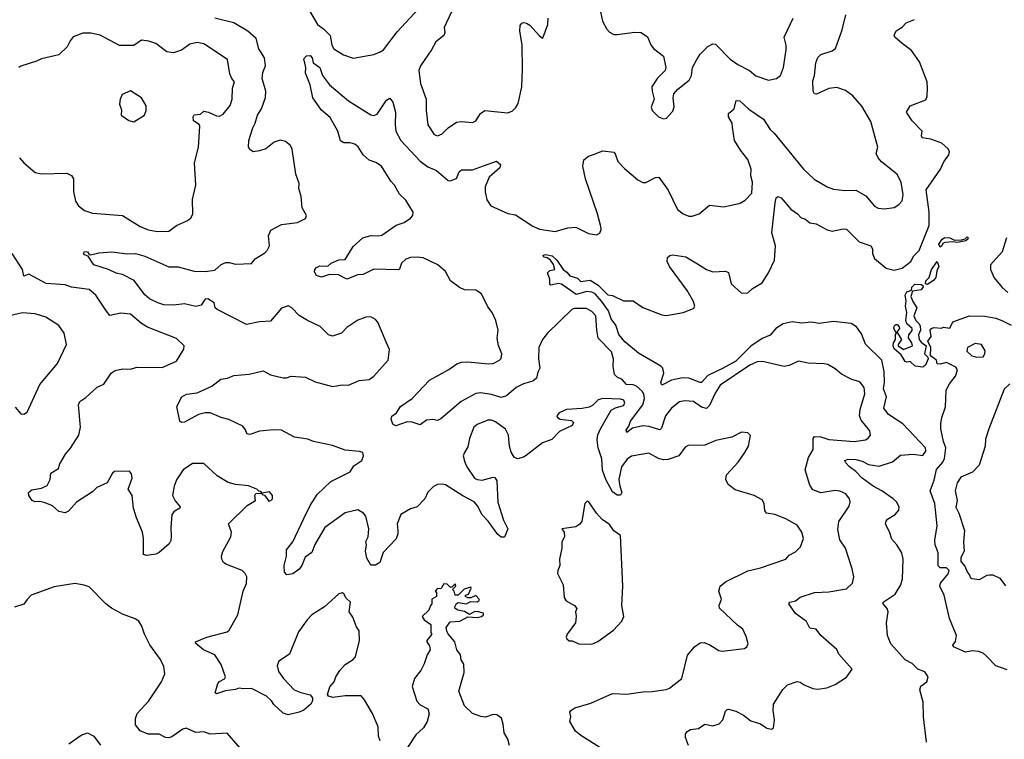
# Model space of a CAD drawing. Extents: x 1839239 to 1929705, y 762242 to 910352.
# Tile 390 of 429: x 1904968 to 1911158, y 881304 to 885825. Entities that reach past the tile are written whole.
import ezdxf

# ---------------------------------------------------------------- set-up
doc = ezdxf.new("R2010")
doc.units = 0

msp = doc.modelspace()

# ---------------------------------------------------------------- linework, layer by layer
at = {"layer": '0CON10XD'}
for points in [[(1906774.6, 885905), (1906840, 885795), (1906877.4, 885767.4), (1906919.4, 885725), (1906930, 885665), (1906942.4, 885642.4), (1907003.8, 885605), (1907065, 885584.2), (1907195, 885606.9), (1907235, 885623.1), (1907255.6, 885635), (1907342.1, 885747.9), (1907528.2, 885951.8)], [(1907683.6, 885875), (1907637.5, 885775), (1907640, 885745), (1907634.3, 885725), (1907584.4, 885685), (1907558.1, 885635), (1907488.1, 885535), (1907476.9, 885505), (1907488.1, 885425), (1907523.3, 885325), (1907523.1, 885255), (1907533.4, 885163.4), (1907573, 885103), (1907595, 885096.2), (1907625, 885108.8), (1907661.2, 885145), (1907715, 885181.4), (1907745, 885185.8), (1907815, 885178.8), (1907835, 885188.8), (1907866, 885235), (1907892.5, 885255), (1908035, 885240), (1908065, 885250), (1908087.3, 885272.7), (1908101.7, 885298.3), (1908124.1, 885404.1), (1908129.5, 885515), (1908127.3, 885665), (1908112.9, 885755), (1908115, 885787.5), (1908125, 885803.3), (1908135, 885807.5), (1908155, 885803.8), (1908175, 885790), (1908235, 885723.3), (1908255, 885710), (1908260, 885715), (1908288, 885795), (1908290, 885835)], [(1908575, 884977.9), (1908635, 885000.6), (1908702.4, 884992.4), (1908712.2, 884982.2), (1908729.4, 884935), (1908770.2, 884890.2), (1908855, 884819.4), (1908885, 884802.9), (1908905, 884802.9), (1908965, 884834.2), (1908986.6, 884836.6), (1909044.4, 884754.4), (1909102.6, 884632.6), (1909140, 884605), (1909175, 884590.8), (1909195, 884590), (1909240, 884605), (1909305, 884658.8), (1909395, 884648.6), (1909498.3, 884671.7), (1909529.5, 884690.5), (1909570, 884735), (1909574.6, 884805), (1909563.9, 884845), (1909566.2, 884885), (1909545.8, 884945.8), (1909498.6, 885005), (1909462.5, 885065), (1909450.2, 885149.8), (1909446.5, 885175), (1909424.4, 885215), (1909424, 885235), (1909460, 885265), (1909472.9, 885317.1), (1909495, 885314.2), (1909552.4, 885262.4), (1909645, 885200.8), (1909685, 885136), (1909711.8, 885111.8), (1909895, 884885.7), (1909963.5, 884823.5), (1910045, 884775.8), (1910085, 884760), (1910155, 884751.5), (1910225, 884753.3), (1910287.9, 884717.9), (1910342.4, 884652.4), (1910365, 884640.8), (1910405, 884637.1), (1910465, 884645.8), (1910495, 884664), (1910515, 884686.7), (1910522.9, 884725), (1910509.4, 884805), (1910485, 884853.3), (1910467, 884867), (1910385, 884931.2), (1910365, 884956.7), (1910351.4, 884985), (1910362, 885025), (1910319.6, 885185), (1910262.4, 885282.4), (1910205, 885347.1), (1910159.3, 885379.3), (1910105, 885400), (1910055, 885392), (1909976.4, 885356.4), (1909965, 885360), (1909956.2, 885375), (1909955, 885440), (1909965.6, 885475), (1909972.2, 885555), (1909985, 885586.7), (1910004.5, 885605.5), (1910075, 885629.2), (1910095.8, 885645), (1910137.9, 885762.1), (1910161.4, 885855)], [(1908619.2, 885875), (1908632, 885815), (1908660, 885765), (1908677, 885747), (1908703, 885733), (1908725, 885731.2), (1908835, 885745.8), (1908875, 885744), (1908915, 885716.7), (1908935, 885667.5), (1908953.3, 885645), (1909015.8, 885595.8), (1909030, 885525), (1909026.7, 885505), (1908976.7, 885455), (1908943, 885403), (1908943.8, 885375), (1908956.7, 885325), (1908937.5, 885275), (1908943.9, 885253.9), (1908985, 885214), (1909015, 885202), (1909033.8, 885206.2), (1909075, 885250), (1909083, 885277), (1909076.7, 885335), (1909080.5, 885359.5), (1909105, 885388.8), (1909176, 885445), (1909190.8, 885475), (1909196.9, 885525), (1909224.2, 885575), (1909245, 885608), (1909295, 885655.8), (1909325, 885672.5), (1909342.3, 885672.3), (1909435, 885577.5), (1909483, 885543), (1909556.6, 885506.6), (1909595, 885472.5), (1909675, 885446), (1909725, 885456), (1909750, 885475), (1909770.8, 885525), (1909787.5, 885635), (1909787.5, 885665), (1909774.1, 885715.9), (1909830, 885835)], [(1909481.7, 882021.7), (1909368.3, 882128.3), (1909366.2, 882145), (1909380, 882185), (1909364.3, 882235), (1909370.8, 882265), (1909405, 882292.9), (1909545, 882361.9), (1909625, 882380), (1909784.1, 882435.9), (1909805, 882460), (1909845, 882481.2), (1909876.8, 882513.2), (1909895.8, 882565), (1909885.6, 882605), (1909855, 882648.8), (1909785, 882689.2), (1909715, 882716.2), (1909662, 882725), (1909652.1, 882742.1), (1909648.6, 882785), (1909635, 882808), (1909585.5, 882835.5), (1909465, 882870), (1909421.9, 882905), (1909406.9, 882935), (1909411.4, 882965), (1909484, 883045), (1909526.2, 883105), (1909550, 883145), (1909561.7, 883211.7), (1909545, 883230), (1909505, 883232.5), (1909445, 883202.5), (1909345, 883180), (1909275, 883151.2), (1909170.8, 883149.2), (1909151.7, 883138.3), (1909111.2, 883085), (1909045, 883060.6), (1909015, 883059.4), (1908985, 883067.1), (1908922.3, 883102.3), (1908815, 883081.9), (1908786.2, 883063.8), (1908751.5, 883015), (1908734.7, 882935), (1908740, 882895), (1908754.4, 882855), (1908745, 882837.5), (1908725, 882837.3), (1908695, 882858.5), (1908652.1, 882935), (1908631.9, 882995), (1908627.6, 883065), (1908605.3, 883135), (1908597.9, 883185), (1908603.2, 883216.8), (1908618.9, 883255), (1908687.5, 883372.5), (1908714.3, 883385.7), (1908765, 883401.4), (1908771.9, 883415), (1908765.2, 883435.2), (1908745, 883441.5), (1908634.3, 883445.7), (1908605, 883436), (1908568.8, 883401.2), (1908548.9, 883391.1), (1908505, 883381.9), (1908405, 883375.4), (1908358.8, 883355), (1908345.7, 883335), (1908350, 883325), (1908365, 883315.7), (1908437, 883307), (1908448.8, 883295), (1908441.2, 883275), (1908362.3, 883237.7), (1908313.4, 883186.6), (1908253.9, 883166.1), (1908153.2, 883086.8), (1908135, 883075.8), (1908096.7, 883066.7), (1908076.1, 883076.1), (1908057.9, 883107.9), (1908047.1, 883145), (1908040.4, 883215), (1908022.6, 883252.6), (1907959.1, 883299.1), (1907935, 883308.1), (1907912.2, 883307.8), (1907845, 883281.9), (1907824.2, 883265), (1907795, 883193.3), (1907785, 883141.2), (1907765, 883106.2), (1907756.7, 883085), (1907766.4, 883045), (1907780, 883015), (1907827.8, 882945), (1907845, 882935.5), (1907875, 882930.9), (1907945, 882950), (1907955, 882947.5), (1907967.7, 882927.7), (1907975, 882792.5), (1908009.5, 882679.5), (1908036, 882625), (1908016.4, 882573.6), (1907995, 882574), (1907975, 882591.2), (1907913.9, 882673.9), (1907872.5, 882715), (1907848.1, 882768.1), (1907825.6, 882795.6), (1907753.6, 882833.6), (1907645, 882903.1), (1907625, 882907.5), (1907595, 882904.4), (1907569.1, 882890.9), (1907534.6, 882855.4), (1907515.8, 882815), (1907466.7, 882765), (1907425, 882750.8), (1907365, 882716.2), (1907341.9, 882658.1), (1907345.6, 882615), (1907345.6, 882595), (1907335, 882563.8), (1907252.4, 882477.6), (1907232, 882415), (1907205, 882396.7), (1907175, 882396.7), (1907150.7, 882440.7), (1907142.5, 882485), (1907148.5, 882525), (1907144.6, 882545.4), (1907157.9, 882575), (1907163.8, 882625), (1907144.5, 882705), (1907128.9, 882725), (1907095, 882746.2), (1907015, 882726.7), (1906885.6, 882635), (1906823.1, 882526.9), (1906805, 882476.7), (1906762.1, 882447.9), (1906742, 882395), (1906725, 882372), (1906685, 882343.8), (1906647, 882337), (1906633.9, 882353.9), (1906631.4, 882395), (1906646.1, 882453.9), (1906646.2, 882495), (1906685.7, 882544.3), (1906755, 882690.8), (1906795, 882772.9), (1906837.6, 882842.4), (1906925, 882922.7), (1907045, 882984.2), (1907069.1, 883020.9), (1907119.2, 883055), (1907130, 883085), (1907126.2, 883105), (1907105, 883112), (1907015, 883119.4), (1906935, 883149.2), (1906815.4, 883175.4), (1906779.9, 883189.9), (1906695, 883202.9), (1906615, 883245.5), (1906565, 883248.5), (1906475, 883238.6), (1906415, 883218), (1906405, 883220), (1906396.7, 883225), (1906388.3, 883248.3), (1906370.3, 883270.3), (1906283, 883313), (1906235, 883325.7), (1906165, 883355.6), (1906135, 883355.5), (1906093.3, 883345), (1906005, 883296.2), (1905985, 883293.3), (1905975, 883302.5), (1905956.1, 883393.9), (1905986.7, 883455), (1906017.3, 883472.7), (1906085, 883480.8), (1906176.9, 883523.1), (1906232.8, 883567.2), (1906275, 883573.3), (1906315, 883588.8), (1906411.3, 883598.7), (1906498.3, 883618.3), (1906545, 883594.3), (1906625.5, 883575.5), (1906645, 883574.5), (1906675.6, 883585.6), (1906765, 883578), (1906825, 883549.2), (1906935, 883520), (1906995, 883531.2), (1907035, 883528.8), (1907101.7, 883558.3), (1907165, 883564.3), (1907195, 883584.2), (1907283.9, 883686.1), (1907293, 883753), (1907274.4, 883794.4), (1907219.2, 883925), (1907205, 883940.8), (1907175, 883957.5), (1907145, 883956.9), (1907095, 883937.5), (1907025, 883891.1), (1906992, 883855), (1906935, 883835.5), (1906908.6, 883845), (1906857.6, 883897.6), (1906776.7, 883935), (1906725, 883966.2), (1906679.4, 884015), (1906655, 884027.5), (1906615, 884012.5), (1906545, 883931.5), (1906475, 883926.2), (1906395, 883908.8), (1906208.8, 884005), (1906196.7, 884015), (1906190, 884045), (1906151.7, 884071.7), (1906135, 884070), (1906109.7, 884030.3), (1906075, 884022.1), (1906005, 884038.8), (1905935, 884030.9), (1905875, 884033.8), (1905836, 884045), (1905785, 884071.1), (1905755, 884095.7), (1905687.2, 884187.2), (1905614.5, 884224.5), (1905575, 884231.9), (1905526.4, 884256.4), (1905435, 884284.2), (1905398.3, 884338.3), (1905375, 884347.5), (1905370, 884355), (1905375, 884367.5), (1905395, 884366.7), (1905405, 884350), (1905415, 884347.5), (1905465, 884360), (1905547.3, 884367.3), (1905644.6, 884354.6), (1905696.2, 884356.2), (1905755, 884339.4), (1905905, 884272), (1905965, 884271.4), (1906065.5, 884245.5), (1906135, 884243.3), (1906195, 884251.9), (1906235, 884285.8), (1906265, 884298.6), (1906285, 884300), (1906325, 884289.5), (1906425, 884292.5), (1906448.5, 884321.5), (1906510.3, 884359.7), (1906524.3, 884375.7), (1906538.4, 884405), (1906532.7, 884467.3), (1906547.3, 884502.7), (1906615, 884538.1), (1906715, 884550.8), (1906765, 884576.7), (1906771.2, 884595), (1906743.4, 884643.4), (1906738.2, 884715), (1906723.8, 884765), (1906726.2, 884795), (1906703.3, 884855), (1906680.8, 885010.8), (1906670, 885035), (1906638.9, 885058.9), (1906605, 885068.2), (1906567.5, 885055), (1906515, 885013.3), (1906475, 885000), (1906435, 884995.8), (1906415, 885008.8), (1906407.5, 885025), (1906408.1, 885065), (1906433.1, 885145), (1906449.2, 885175), (1906464.2, 885225), (1906489.2, 885265), (1906514.3, 885335.7), (1906515.7, 885375), (1906493.3, 885455), (1906496.4, 885493.6), (1906514, 885535), (1906508, 885585), (1906472.4, 885642.4), (1906455, 885707.5), (1906402.7, 885752.7), (1906313.8, 885805), (1906195.2, 885835.2)], [(1910330, 884355), (1910342.9, 884325), (1910415, 884263.5), (1910465, 884251.1), (1910515, 884263.8), (1910569.6, 884305), (1910589.2, 884340.8), (1910622.8, 884375), (1910685, 884531.2), (1910685.5, 884615), (1910667.5, 884755), (1910757.5, 884885), (1910777.9, 884932.1), (1910808.8, 884975), (1910813.8, 884995), (1910805, 885013.3), (1910765, 885048.6), (1910696.7, 885075), (1910642.6, 885082.6), (1910638.2, 885095), (1910641.4, 885125), (1910578.7, 885188.7), (1910544, 885245), (1910565.9, 885284.1), (1910665, 885322), (1910673.9, 885343.9), (1910674.6, 885395), (1910672.8, 885435), (1910625, 885561.2), (1910575, 885632), (1910515, 885675.8), (1910470, 885715), (1910466.2, 885725), (1910477.5, 885755), (1910515, 885777.5), (1910542, 885805), (1910592.8, 885827.2)], [(1904967.5, 884957.5), (1904994.6, 884924.6), (1905065, 884864.3), (1905105, 884855.8), (1905265, 884861.2), (1905295, 884846.2), (1905307.1, 884825), (1905306.1, 884746.1), (1905320, 884685), (1905338, 884655), (1905376.3, 884626.3), (1905425, 884610), (1905615, 884594.4), (1905726.2, 884525), (1905775, 884504.6), (1905835, 884493.3), (1905905, 884497.1), (1905955, 884532), (1906019.5, 884560.5), (1906045, 884577.5), (1906056.2, 884605), (1906054.2, 884695), (1906075.7, 884785.7), (1906068.2, 884925), (1906093.3, 885025), (1906100, 885155), (1906096.4, 885166.4), (1906060.2, 885190.2), (1906057.8, 885215), (1906065, 885227.1), (1906105, 885232), (1906125, 885251.1), (1906155, 885243.8), (1906205, 885220), (1906225, 885219.6), (1906248.1, 885231.9), (1906292.2, 885285), (1906304.3, 885325), (1906306.9, 885395), (1906318.5, 885435), (1906302, 885455), (1906289.4, 885485), (1906274.4, 885574.4), (1906125, 885672.5), (1906085, 885680.8), (1906038.8, 885671.2), (1905986.3, 885633.7), (1905935, 885617.2), (1905893.8, 885623.8), (1905823.3, 885675), (1905780.3, 885690.3), (1905735, 885695.6), (1905685, 885663.5), (1905595, 885662.9), (1905475, 885726.9), (1905415, 885740), (1905365, 885741.2), (1905305, 885716.7), (1905285, 885692.5), (1905265.8, 885654.2), (1905215, 885604), (1905105, 885579.2), (1905075, 885564.2), (1904976.1, 885533.9), (1904963.3, 885525)], [(1909172.9, 881265), (1909154.1, 881314.1), (1909154.8, 881335), (1909165, 881351.8), (1909186.2, 881365), (1909235, 881371.4), (1909275, 881398.5), (1909325, 881389.1), (1909365, 881400.8), (1909388.9, 881425), (1909405, 881480), (1909415, 881491.2), (1909425, 881492), (1909470.3, 881480.3), (1909518.8, 881455), (1909565, 881418.8), (1909625, 881400), (1909665, 881373.3), (1909695, 881367.5), (1909706.7, 881375), (1909713.8, 881425), (1909704, 881485), (1909706, 881525), (1909765, 881616.2), (1909795, 881646), (1909855, 881665.8), (1909875, 881662.5), (1909900, 881645), (1909953.7, 881623.7), (1909985, 881619.4), (1910042.4, 881627.6), (1910095, 881647.5), (1910166.1, 881693.9), (1910202.5, 881745), (1910118.3, 881838.3), (1910105, 881868.8), (1910003.8, 881955), (1909975.8, 881995), (1909935, 882002.5), (1909914.6, 882044.6), (1909845, 882093.8), (1909802.5, 882155), (1909810, 882165), (1909845, 882174), (1909875, 882197.1), (1909965, 882225.6), (1910055, 882230), (1910165, 882250), (1910204, 882285), (1910212, 882325), (1910202, 882375), (1910160, 882505), (1910125, 882556.2), (1910111.2, 882621.2), (1910117.5, 882672.5), (1910182.3, 882767.7), (1910188, 882795), (1910183.8, 882815), (1910161.2, 882845), (1910125, 882862.5), (1910095, 882866.7), (1910005, 882852), (1909955, 882870), (1909935, 882900.8), (1909906.1, 882996.1), (1909927.1, 883075), (1909956.9, 883125), (1909956.9, 883193.1), (1909965, 883205.6), (1910005, 883204.6), (1910055, 883187.2), (1910215, 883173.9), (1910285, 883185.6), (1910302, 883195), (1910317.5, 883215), (1910312.1, 883242.1), (1910258.7, 883308.7), (1910247.5, 883335), (1910250.8, 883375), (1910282.1, 883475), (1910276.2, 883515), (1910250.1, 883550.1), (1910199.2, 883565), (1910135, 883597.9), (1910095, 883632.2), (1910048, 883658), (1910025, 883663.1), (1909925, 883667.8), (1909865, 883678.6), (1909805, 883651.5), (1909775, 883646.5), (1909637.4, 883677.4), (1909605, 883675.9), (1909557.5, 883655), (1909372.3, 883527.7), (1909340.8, 883479.2), (1909305, 883400.8), (1909285, 883381.9), (1909255, 883389.4), (1909205, 883426.2), (1909149.4, 883430.6), (1909116.9, 883423.1), (1909065.3, 883384.7), (1909027.9, 883335), (1909002.1, 883257.9), (1908992.5, 883247.5), (1908925, 883268.9), (1908885, 883273.7), (1908821.5, 883258.5), (1908785, 883232), (1908780.8, 883245), (1908798.3, 883271.7), (1908807.6, 883302.4), (1908884.7, 883405), (1908896.9, 883445), (1908892.9, 883475), (1908881.8, 883491.8), (1908845, 883522.3), (1908825, 883531.5), (1908783.5, 883533.5), (1908755.2, 883565.2), (1908725, 883579.2), (1908707.1, 883595), (1908698.1, 883645), (1908700.7, 883695), (1908688.8, 883738.8), (1908605.4, 883825), (1908595.8, 883875), (1908590.3, 883965), (1908565, 883992.1), (1908530.9, 884010.9), (1908455, 884010.3), (1908440, 884005), (1908286.7, 883855), (1908254.4, 883815), (1908232.2, 883765), (1908229.2, 883695), (1908238.8, 883635), (1908225, 883610.6), (1908217.5, 883572.5), (1908195, 883554.4), (1908135, 883537.3), (1908089.7, 883515), (1908028, 883462), (1907995, 883450.9), (1907935, 883470.4), (1907865, 883480.7), (1907835, 883476.8), (1907744.2, 883425), (1907615, 883317.5), (1907595, 883307.5), (1907565, 883313.8), (1907525, 883308.8), (1907485, 883280), (1907435, 883296.7), (1907405, 883297.5), (1907333.6, 883273.6), (1907313.9, 883283.9), (1907303.8, 883315), (1907307, 883333), (1907337.5, 883355), (1907361.2, 883395), (1907435, 883444.2), (1907545, 883560), (1907665, 883626.9), (1907716.6, 883663.4), (1907745, 883672.9), (1907785, 883674.4), (1907915, 883662.5), (1907945, 883665.6), (1907984, 883685), (1907995, 883696.7), (1907998.2, 883725), (1907978.1, 883778.1), (1907969.6, 883825), (1907976, 883875), (1907962, 883935), (1907938, 883985), (1907910.7, 884020.7), (1907872.1, 884102.1), (1907835, 884125.5), (1907765, 884126.9), (1907732.4, 884142.4), (1907676.7, 884185), (1907645, 884242.5), (1907596.7, 884285), (1907505, 884328), (1907466.1, 884333.9), (1907425, 884330), (1907395, 884320), (1907368.8, 884295), (1907355, 884257.5), (1907347.1, 884252.9), (1907195, 884258.1), (1907127.5, 884225), (1907095, 884222), (1907025, 884193.8), (1906971.7, 884221.7), (1906915, 884224), (1906865, 884208), (1906835, 884217.5), (1906821.2, 884241.2), (1906823.3, 884255), (1906835, 884268.8), (1906855, 884277.5), (1906905, 884276.2), (1906926.7, 884295), (1906975, 884315.5), (1907015, 884318.9), (1907041.2, 884361.2), (1907065, 884399.2), (1907125.8, 884455), (1907175, 884469.6), (1907225, 884466.8), (1907245, 884471.6), (1907335, 884533.8), (1907385, 884551.5), (1907425, 884578.2), (1907440.5, 884595), (1907442.7, 884615), (1907395, 884691.9), (1907355, 884728.1), (1907325.3, 884785), (1907301.2, 884811.2), (1907242.1, 884905), (1907207.6, 884927.6), (1907165, 884942.7), (1907127.8, 884975), (1907096.8, 885026.8), (1907075, 885043.1), (1907045, 885051.1), (1907005, 885050.8), (1906985, 885063.3), (1906967.5, 885125), (1906920.9, 885210.9), (1906866.6, 885256.6), (1906812, 885335), (1906794.3, 885415), (1906765, 885490), (1906766.4, 885523.6), (1906755, 885580), (1906771.7, 885598.3), (1906795, 885600), (1906806, 885585), (1906812.5, 885555), (1906856, 885525), (1906872.5, 885475), (1906915.8, 885415.8), (1907034.7, 885314.7), (1907175, 885226.7), (1907195, 885223.3), (1907215, 885230.8), (1907275, 885320), (1907295, 885332.5), (1907315, 885307.5), (1907331.4, 885245), (1907327.7, 885165), (1907332.9, 885125), (1907365.3, 885065), (1907485, 884935.4), (1907535, 884900), (1907587.6, 884877.6), (1907661.2, 884815), (1907675, 884812.9), (1907715, 884826.7), (1907731.7, 884868.3), (1907745, 884882.5), (1907815, 884881.5), (1907885, 884906.2), (1907965, 884935.7), (1907991.2, 884915), (1907986, 884895), (1907919.4, 884835), (1907894.6, 884775.4), (1907893.9, 884743.9), (1907905, 884692.5), (1907930, 884655), (1908037.8, 884607.8), (1908085, 884598.1), (1908195, 884528.1), (1908235, 884509.5), (1908335, 884494.5), (1908415, 884516.7), (1908465, 884520.6), (1908545, 884482), (1908595, 884473.8), (1908616.1, 884483.9), (1908623.6, 884506.4), (1908622, 884525), (1908601.4, 884605), (1908524.3, 884825), (1908508.8, 884905), (1908514.2, 884945), (1908543, 884967), (1908575, 884977.9)], [(1905685, 885182.5), (1905753.8, 885225), (1905764, 885255), (1905763.9, 885283.9), (1905735, 885333.3), (1905665, 885378.8), (1905613.3, 885355), (1905600, 885325), (1905596.7, 885295), (1905608.3, 885258.3), (1905606.7, 885225), (1905655, 885192.5), (1905685, 885182.5)], [(1910668, 881285), (1910649.4, 881445), (1910646.8, 881536.8), (1910626.2, 881615), (1910632.3, 881637.7), (1910670, 881665), (1910680, 881695), (1910657.3, 881727.3), (1910613.9, 881743.9), (1910579.3, 881779.3), (1910535, 881803.3), (1910445, 881903.8), (1910423.5, 881955), (1910417.5, 882035), (1910427.5, 882105), (1910422.5, 882125), (1910396, 882155), (1910395.8, 882165), (1910472.7, 882215), (1910506.8, 882273.2), (1910518.2, 882311.8), (1910522.2, 882435), (1910514.3, 882475), (1910483.1, 882525), (1910451.5, 882561.5), (1910436.9, 882606.9), (1910410.8, 882655), (1910414.4, 882675), (1910423.9, 882686.1), (1910471.2, 882715), (1910495.8, 882744.2), (1910497.5, 882765), (1910480, 882795), (1910459.2, 882815), (1910388.1, 882865), (1910333.8, 882893.8), (1910265.3, 882945), (1910225, 882986), (1910185.6, 883015), (1910160.9, 883040.9), (1910156.2, 883055), (1910175.5, 883064.5), (1910225, 883061.6), (1910265, 883051.8), (1910305, 883030.9), (1910371.2, 883018.8), (1910455, 883047.5), (1910505, 883088), (1910585, 883094.4), (1910645, 883086.2), (1910664.2, 883115), (1910662.9, 883135), (1910520, 883285), (1910430, 883345), (1910400, 883385), (1910416.5, 883455), (1910399.2, 883505), (1910404.7, 883545), (1910402.9, 883615), (1910387.5, 883685), (1910285.5, 883785.5), (1910260.9, 883850.9), (1910228, 883895), (1910195, 883916.9), (1910085, 883927.9), (1909995, 883916.3), (1909945, 883925.3), (1909885, 883919.1), (1909825, 883927.5), (1909768, 883915), (1909722.5, 883885), (1909685, 883843.5), (1909635, 883821.8), (1909565, 883774.7), (1909469.7, 883680.3), (1909386.7, 883633.3), (1909295, 883589.5), (1909255, 883546), (1909245, 883544.7), (1909175, 883573.5), (1909135, 883575.3), (1909065, 883560), (1909005, 883528.1), (1908999.2, 883545), (1909017, 883605), (1909012.2, 883635), (1908998.3, 883648.3), (1908859.1, 883729.1), (1908771.9, 883801.9), (1908735, 883847.5), (1908715.8, 883905.8), (1908685.9, 883945), (1908670.5, 883995), (1908626.7, 884056.7), (1908585, 884101.6), (1908565, 884112.5), (1908532.7, 884117.3), (1908467.3, 884097.3), (1908375, 884164), (1908355, 884168), (1908307.5, 884157.5), (1908301.2, 884161.2), (1908302, 884195), (1908286.2, 884235), (1908301.9, 884248.1), (1908333.3, 884255), (1908325, 884285.8), (1908305, 884314), (1908285, 884328), (1908263.7, 884333.7), (1908258.8, 884345), (1908275, 884348.9), (1908315, 884341.8), (1908345.3, 884315), (1908385.4, 884255.4), (1908408.7, 884238.7), (1908426.7, 884215), (1908475, 884200.8), (1908495, 884180), (1908555, 884187.5), (1908605, 884156.8), (1908665, 884095.4), (1908695, 884092.5), (1908765, 884058.4), (1908825, 884059.1), (1908885, 884016.7), (1909005, 883970), (1909035, 883966), (1909140, 883985), (1909205, 884010), (1909212.5, 884025), (1909203.3, 884055), (1909165, 884123.8), (1909053.6, 884273.6), (1909038.6, 884305), (1909040, 884330), (1909055, 884343.3), (1909075, 884348), (1909155, 884334), (1909228.3, 884291.7), (1909285.5, 884255.5), (1909325, 884240), (1909405, 884244), (1909425, 884236.2), (1909440.8, 884165), (1909505, 884105.8), (1909545, 884108.8), (1909575, 884136), (1909635, 884172), (1909675.8, 884235), (1909714.2, 884315), (1909718.6, 884405), (1909697.5, 884485), (1909717.1, 884675), (1909723.8, 884705), (1909735, 884713.3), (1909755, 884706.7), (1909815.8, 884635), (1909858.6, 884605), (1909881.1, 884581.1), (1909905, 884574.5), (1909935, 884547.8), (1909975, 884542.5), (1910045, 884504.2), (1910075, 884496), (1910145, 884511.4), (1910165, 884508), (1910245, 884430), (1910318.8, 884405), (1910329.2, 884385), (1910330, 884355)], [(1910755, 884396), (1910746.9, 884415), (1910767.9, 884445), (1910785, 884455.7), (1910815.4, 884455.4), (1910845, 884440), (1910888.3, 884441.7), (1910912.7, 884447.3), (1910925, 884460), (1910930, 884455), (1910928, 884445), (1910916.2, 884435), (1910864.4, 884424.4), (1910835, 884430), (1910784.5, 884425.5), (1910771.5, 884418.5), (1910765, 884404), (1910755, 884396)], [(1911171.8, 884455), (1911145, 884366.7), (1911071.2, 884285), (1911072, 884255), (1911095, 884202.5), (1911145, 884143.3), (1911180.9, 884110.9)], [(1905920.8, 882579.2), (1905917.9, 882552.1), (1905907.9, 882532.1), (1905845, 882478.1), (1905825, 882467.8), (1905765, 882458), (1905746.7, 882465), (1905746.9, 882565), (1905741.1, 882605), (1905702.1, 882695), (1905683.5, 882755), (1905676.2, 882835), (1905650.9, 882875), (1905675.6, 882945), (1905671.7, 882971.7), (1905658.8, 882988.8), (1905564.3, 882985.7), (1905552.5, 882975), (1905518.6, 882915), (1905454.1, 882885.9), (1905425, 882859.1), (1905325, 882792.5), (1905275, 882736.2), (1905255, 882726), (1905215, 882734), (1905175, 882770), (1905129.1, 882789.1), (1905095, 882798.1), (1905062.5, 882795), (1905046.7, 882805), (1905026.7, 882835), (1905023.8, 882855), (1905045, 882872), (1905105, 882882.5), (1905141.2, 882898.8), (1905160, 882935), (1905163.3, 882975), (1905212.5, 883005), (1905220, 883035), (1905255.8, 883095), (1905287.6, 883132.4), (1905339.2, 883215), (1905350.8, 883265), (1905338, 883405), (1905346.7, 883425), (1905385, 883451.2), (1905455, 883516), (1905496.7, 883535), (1905543.3, 883605), (1905568.7, 883621.3), (1905615, 883632.2), (1905665, 883628.2), (1905705, 883642.5), (1905865, 883640), (1905955, 883680), (1906000, 883755), (1906002.5, 883775), (1905955, 883821.2), (1905772.6, 883892.6), (1905735, 883915.8), (1905665, 883974.3), (1905605, 883981.9), (1905536, 883966), (1905513.6, 883993.6), (1905446, 884095), (1905405, 884129.5), (1905295, 884144.4), (1905255, 884158.1), (1905135, 884168.2), (1905025, 884226.2), (1904993.4, 884213.4), (1904985.8, 884255), (1904921.1, 884355)], [(1910675, 884161.9), (1910663.3, 884165), (1910664.2, 884185), (1910685.5, 884204.5), (1910701.1, 884255), (1910736.2, 884306.2), (1910747.1, 884275), (1910733.7, 884246.3), (1910727.7, 884205), (1910715, 884187.5), (1910675, 884161.9)], [(1910645, 883642.5), (1910598.3, 883648.3), (1910567, 883677), (1910545, 883672.5), (1910535, 883677.5), (1910509.3, 883719.3), (1910465, 883757.5), (1910458.8, 883775), (1910461.2, 883795), (1910473.3, 883815), (1910473.6, 883846.4), (1910480, 883855), (1910462.5, 883885), (1910465, 883900), (1910475, 883910), (1910485, 883910), (1910497.5, 883895), (1910500, 883885), (1910480, 883860), (1910485, 883860), (1910512.5, 883815), (1910490, 883785), (1910490, 883775), (1910525, 883752.5), (1910580, 883775), (1910575.8, 883795), (1910556.1, 883826.1), (1910558, 883845), (1910577.9, 883872.1), (1910578.6, 883885), (1910544.5, 883914.5), (1910538.9, 883935), (1910545.5, 883984.5), (1910535.9, 884024.1), (1910540.8, 884059.2), (1910534.5, 884095), (1910544.4, 884115), (1910574.3, 884125.7), (1910577.3, 884145), (1910595, 884163.1), (1910635, 884161.4), (1910645.9, 884155.9), (1910647.3, 884147.3), (1910635, 884126.9), (1910580, 884120), (1910570.5, 884085), (1910582.2, 884055), (1910608.6, 884015), (1910589.4, 883965), (1910601.2, 883935), (1910623.2, 883913.2), (1910629.1, 883899.1), (1910631.9, 883875), (1910618, 883845), (1910622.5, 883815), (1910635, 883798), (1910666.4, 883776.4), (1910657.1, 883725), (1910676.7, 883705), (1910678.8, 883695), (1910662.5, 883655), (1910650, 883645), (1910645, 883642.5)], [(1904940.3, 883390.3), (1904975, 883349.2), (1904995, 883345.7), (1905015, 883358.8), (1905095, 883532.5), (1905205.5, 883665), (1905262.5, 883785), (1905247.5, 883855), (1905214.4, 883904.4), (1905132, 883955), (1905065, 883977.5), (1904985, 883983.6), (1904905, 883964.4)], [(1911175, 881740), (1911105, 881764.2), (1911045.9, 881825.9), (1911024.7, 881844.7), (1910995.2, 881855.2), (1910955, 881859.5), (1910915, 881851.4), (1910839.2, 881885), (1910834.2, 881895), (1910851.3, 881918.7), (1910858.1, 881955), (1910813.1, 882063.1), (1910778.9, 882208.9), (1910752.5, 882265), (1910756.9, 882285), (1910805.9, 882344.1), (1910810.4, 882365), (1910795, 882381.1), (1910755, 882380.5), (1910742.8, 882392.8), (1910742.9, 882475), (1910722.5, 882525), (1910721.2, 882555), (1910736.2, 882645), (1910721.1, 882785), (1910692, 882865), (1910718, 882932), (1910732, 882998), (1910771.5, 883045), (1910782.3, 883067.7), (1910790.9, 883135), (1910774.8, 883174.8), (1910758.2, 883255), (1910758.4, 883285), (1910764.3, 883325), (1910787.8, 883392.2), (1910793.1, 883496.9), (1910812.8, 883537.2), (1910850.8, 883585), (1910864, 883625), (1910852.5, 883642.5), (1910795, 883671.2), (1910755, 883661.2), (1910735, 883662.5), (1910732.5, 883685), (1910694, 883714), (1910696.7, 883765), (1910676.7, 883805), (1910697.5, 883835), (1910692.5, 883875), (1910700, 883885), (1910715, 883890), (1910763, 883887), (1910775, 883892.5), (1910815, 883887.5), (1910835, 883927.5), (1910940, 883965), (1911035, 883962.5), (1911105, 883950.5), (1911143.3, 883935), (1911200, 883905)], [(1910985, 883705.6), (1911025, 883707.5), (1911035.5, 883724.5), (1911037.8, 883745), (1911015, 883784.4), (1910975, 883790.5), (1910925.7, 883765), (1910922.9, 883742.9), (1910953.3, 883713.3), (1910985, 883705.6)], [(1911193, 883537), (1911156.4, 883503.6), (1911060, 883255), (1911040.3, 883189.7), (1911037.3, 883145), (1911000.8, 883025), (1910958, 882982), (1910885, 882950), (1910861.2, 882915), (1910850, 882865), (1910862, 882805), (1910852.4, 882762.4), (1910872.5, 882725), (1910908.6, 882615), (1910902, 882542), (1910904.6, 882485), (1910884.1, 882445), (1910885, 882420.5), (1910910.5, 882390.5), (1910924.4, 882355), (1910940, 882335), (1910945, 882317.5), (1910953, 882313), (1911001.7, 882308.3), (1911050, 882335), (1911065, 882337.5), (1911085, 882337.5), (1911130, 882315), (1911165, 882267.5)], [(1907233.6, 881293.6), (1907224.2, 881324.2), (1907222.3, 881382.3), (1907185.8, 881465), (1907135, 881552.5), (1907115, 881577.5), (1907015, 881576.7), (1906936.2, 881566.2), (1906910, 881575), (1906902.5, 881585), (1906917.3, 881632.7), (1906945.5, 881664.5), (1906956, 881695), (1906981.1, 881735), (1907015, 881773.1), (1907065, 881805.7), (1907078.5, 881821.5), (1907105.3, 881925), (1907102.7, 881985), (1907085, 882009.4), (1907061.7, 882071.8), (1907038.6, 882105), (1907047.1, 882165), (1907019.7, 882189.7), (1907005, 882216.7), (1906995, 882223.3), (1906975, 882217.5), (1906883.4, 882136.6), (1906805, 882085.7), (1906775, 882054.2), (1906721.7, 881978.3), (1906665, 881838.8), (1906597.5, 881795), (1906592.5, 881785), (1906587.5, 881765), (1906595, 881730), (1906627.5, 881685), (1906694.2, 881614.2), (1906735, 881598), (1906795, 881582.5), (1906810, 881565), (1906810, 881545), (1906797.5, 881525), (1906755, 881487.5), (1906725, 881473.8), (1906655, 881457.5), (1906625, 881467.5), (1906565, 881522.5), (1906551.2, 881545), (1906520, 881575), (1906425, 881622.5), (1906375, 881620), (1906345, 881625.4), (1906324.5, 881615.5), (1906261.4, 881608.6), (1906205, 881590), (1906197.5, 881595), (1906214.2, 881655), (1906225, 881667.5), (1906256.8, 881683.2), (1906262, 881695), (1906235, 881772.5), (1906196, 881835), (1906124, 881865), (1906074.6, 881904.6), (1906073.8, 881915), (1906145, 881944.5), (1906271.8, 881978.2), (1906285, 881988.6), (1906338.6, 882085), (1906373.5, 882235), (1906395, 882282.5), (1906395.8, 882324.2), (1906386, 882345), (1906366.2, 882365), (1906265, 882404.4), (1906250, 882415), (1906238.1, 882435), (1906236.9, 882455), (1906246.3, 882483.7), (1906295.6, 882575), (1906299.2, 882605), (1906281.9, 882658.1), (1906398.3, 882771.7), (1906450, 882805), (1906447.5, 882835), (1906453, 882847), (1906490, 882850), (1906491.7, 882841.7), (1906508.3, 882838.3), (1906535, 882800), (1906546.4, 882803.6), (1906557.5, 882815), (1906557.5, 882835), (1906538.3, 882858.3), (1906490, 882850), (1906485, 882860), (1906471.7, 882861.7), (1906460, 882875), (1906405.8, 882895.8), (1906325, 882904.2), (1906277.9, 882917.9), (1906209.7, 882959.7), (1906125, 883036.2), (1906055, 883036.2), (1905995, 882996.7), (1905955, 882933.8), (1905938.9, 882895), (1905928.2, 882835), (1905945, 882802.9), (1905977.5, 882765), (1905976, 882755), (1905940, 882735), (1905924.2, 882715), (1905917.5, 882635), (1905920.8, 882579.2)], [(1908565, 881902), (1908602.1, 881917.9), (1908701.3, 881988.7), (1908753.6, 882046.4), (1908765.7, 882075), (1908754, 882145), (1908759.5, 882265), (1908744.2, 882585), (1908702.7, 882612.7), (1908675, 882652.2), (1908630.6, 882685), (1908594.5, 882724.5), (1908546.2, 882795), (1908535, 882798.8), (1908520, 882785), (1908501.1, 882675), (1908489.6, 882655), (1908465, 882637.6), (1908376.7, 882625), (1908391.2, 882605), (1908393.6, 882576.4), (1908376.7, 882545), (1908376, 882505), (1908362.5, 882435), (1908364, 882395), (1908350.8, 882365), (1908349.2, 882345), (1908383.9, 882273.9), (1908390.6, 882195), (1908402.8, 882172.8), (1908456.7, 882145), (1908470, 882125), (1908462.5, 882105), (1908467.5, 882075), (1908462.5, 882035), (1908410, 881965), (1908403.8, 881945), (1908407.5, 881935), (1908423, 881923), (1908441.7, 881921.7), (1908483.6, 881903.6), (1908565, 881902)], [(1906356, 881246), (1906271.7, 881341.7), (1906166.1, 881336.1), (1906125, 881350), (1906075, 881346.7), (1906015, 881373.8), (1905993, 881367), (1905951.4, 881338.6), (1905925, 881318.8), (1905905, 881312), (1905885, 881314), (1905845, 881335.7), (1905775, 881335.8), (1905725, 881356), (1905696, 881395), (1905697.1, 881435), (1905705.8, 881465), (1905781.2, 881545), (1905860, 881665), (1905881.2, 881715), (1905875, 881760), (1905854, 881805), (1905786.6, 881896.6), (1905752, 881965), (1905736.2, 882015), (1905716.4, 882046.4), (1905695, 882060), (1905615, 882089.4), (1905545, 882126.9), (1905510, 882155), (1905405, 882262.5), (1905373, 882273), (1905315, 882282), (1905185, 882262), (1905040, 882210), (1905015, 882182.5), (1904995, 882153.3), (1904935, 882133.3)], [(1908048, 881265), (1908036, 881305), (1908014.3, 881344.3), (1908008.6, 881398.6), (1907996.1, 881436.1), (1907967, 881457), (1907945, 881460), (1907897.3, 881442.7), (1907867.3, 881447.3), (1907815, 881466.2), (1907763.9, 881513.9), (1907728.8, 881605), (1907763, 881723), (1907760, 881775), (1907743.6, 881803.6), (1907740, 881835), (1907716.7, 881865), (1907703.3, 881915), (1907659.3, 881969.3), (1907653.3, 881985), (1907650, 882005), (1907675, 882041.2), (1907735, 882045.6), (1907785, 882074), (1907845, 882069.5), (1907871.2, 882075), (1907883.8, 882085), (1907885, 882096.2), (1907844.2, 882105.8), (1907825, 882103.8), (1907795, 882086.7), (1907765, 882106.7), (1907723.3, 882115), (1907706.7, 882125), (1907703.3, 882135), (1907713.9, 882156.1), (1907725, 882162.5), (1907775, 882154), (1907805, 882168.8), (1907845, 882166.7), (1907856.2, 882175), (1907856.2, 882185), (1907835, 882207.5), (1907805, 882192.5), (1907785, 882192.5), (1907771.7, 882201.7), (1907771.7, 882208.3), (1907790, 882215), (1907807, 882253), (1907805, 882260), (1907763, 882247), (1907725, 882210), (1907705, 882210), (1907700, 882235), (1907690, 882245), (1907710, 882265), (1907705, 882280), (1907685, 882260), (1907675, 882260), (1907655, 882277.5), (1907635, 882280), (1907618.3, 882251.7), (1907591.7, 882248.3), (1907580, 882235), (1907587.5, 882227.5), (1907588.3, 882201.7), (1907560, 882185), (1907560, 882155), (1907550, 882145), (1907540, 882115), (1907499.2, 882075), (1907510.8, 882055), (1907552.5, 882025), (1907552.5, 881972.5), (1907560, 881965), (1907527.5, 881925), (1907527.5, 881915), (1907545, 881890), (1907548.8, 881865), (1907530, 881835), (1907511.7, 881778.3), (1907490, 881735), (1907450, 881685), (1907436.2, 881635), (1907465, 881542.5), (1907485, 881520), (1907533.3, 881495), (1907543, 881463), (1907530, 881415), (1907506, 881375), (1907458.3, 881331.7), (1907402.5, 881245)], [(1908631.7, 881241.7), (1908495, 881326.7), (1908463.3, 881355), (1908427.5, 881415), (1908433.3, 881445), (1908426.2, 881475), (1908433.8, 881485), (1908459.1, 881500.9), (1908559.7, 881530.3), (1908695, 881590.8), (1908785, 881587.1), (1908885, 881602.5), (1908945, 881604.3), (1909032.7, 881617.3), (1909054.2, 881625.8), (1909131.2, 881685), (1909167.3, 881832.7), (1909211.2, 881885), (1909245, 881908.8), (1909271.7, 881911.7), (1909307, 881897), (1909362.3, 881862.3), (1909385, 881856.7), (1909525, 881873.3), (1909540, 881885), (1909547, 881903), (1909535, 881950), (1909513.3, 881995), (1909481.7, 882021.7)], [(1905276.7, 881275), (1905355, 881330), (1905395, 881343.3), (1905433.9, 881323.9), (1905477, 881267)]]:
    msp.add_lwpolyline(points, dxfattribs=at)

doc.saveas('drawing.dxf')
